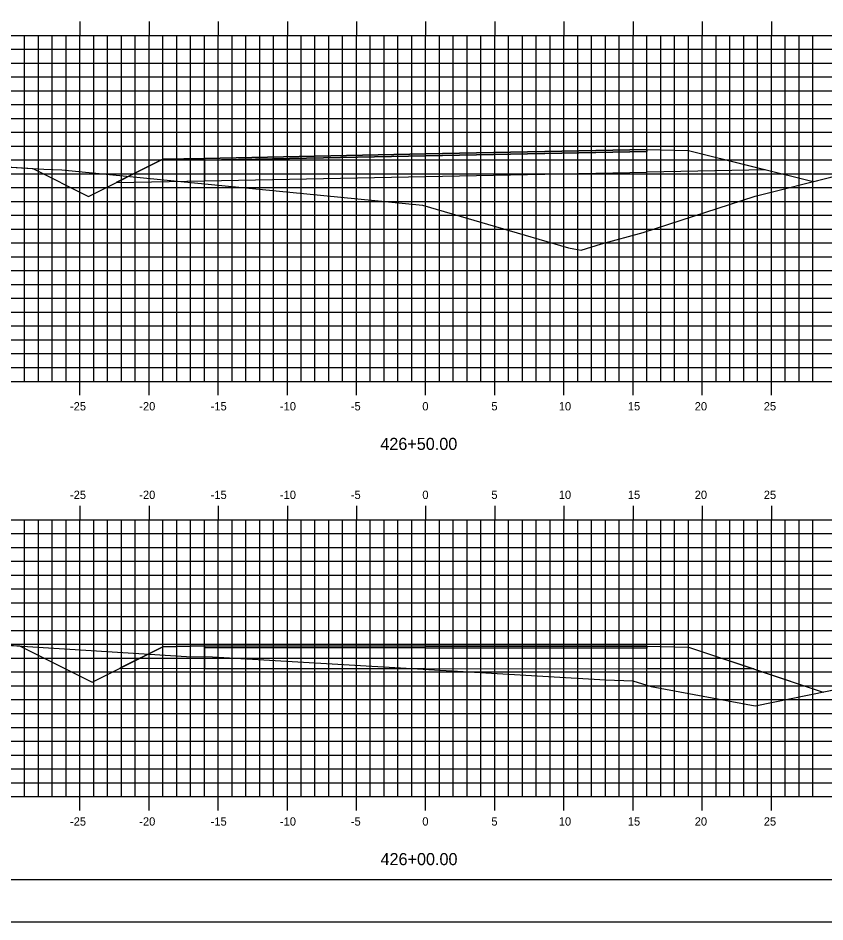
# Model space of a CAD drawing. Extents: x 1168600 to 1177589, y 610178 to 611246.
# Drawn here: x 1175155.9 to 1175214.3, y 610900.5 to 610965.8 of the extents above; entities that cross this region are included whole.
import ezdxf

# ---------------------------------------------------------------- set-up
doc = ezdxf.new("R2010")
doc.units = 0
for name, color, linetype in [('_Construction', 7, 'Continuous'), ('_Station Equation', 7, 'Continuous'), ('D_Roadway_Edge_TW', 7, 'Continuous'), ('D_Roadway_SubGrade', 7, 'Continuous'), ('D_Slope_Direction', 7, 'Continuous'), ('D_Text_Standard', 7, 'Continuous'), ('DIMENSIONS', 7, 'Continuous'), ('H_V ANNOTATION', 7, 'Continuous'), ('MAJOR', 7, 'Continuous'), ('MATCH LINES', 7, 'Continuous'), ('MINOR', 7, 'Continuous')]:
    doc.layers.add(name, color=color, linetype=linetype)

msp = doc.modelspace()

# ---------------------------------------------------------------- linework, layer by layer
at = {"layer": '_Construction'}
msp.add_line((1175110.393, 610903.596), (1175270.393, 610903.596), dxfattribs=at)
msp.add_lwpolyline([(1175102.3, 610900.537), (1175272.3, 610900.537), (1175272.3, 611010.537), (1175102.3, 611010.537)], close=True, dxfattribs=at)
at = {"layer": '_Station Equation'}
for points in [[(1175115.393, 610957.293), (1175124.66, 610956.919), (1175127.469, 610956.791), (1175128.067, 610956.777), (1175157.798, 610954.915), (1175159.085, 610954.877), (1175185.169, 610952.326), (1175195.709, 610949.245), (1175196.116, 610949.171), (1175196.641, 610949.077), (1175198.115, 610949.54), (1175201.126, 610950.358), (1175209.225, 610952.975), (1175214.965, 610954.415)], [(1175115.393, 610957.293), (1175124.662, 610956.919), (1175126.419, 610956.839), (1175127.469, 610956.791), (1175134.058, 610956.402), (1175156.94, 610954.969), (1175156.945, 610954.969), (1175156.995, 610954.966), (1175161.012, 610952.957), (1175166.393, 610955.648), (1175169.393, 610955.708), (1175185.393, 610956.023), (1175201.393, 610956.339), (1175204.393, 610956.279), (1175209.733, 610954.944), (1175213.41, 610954.025), (1175213.46, 610954.037), (1175214.964, 610954.414)], [(1175115.393, 610922.426), (1175128.353, 610921.977), (1175136.503, 610921.63), (1175137.795, 610921.615), (1175168.098, 610919.724), (1175169.976, 610919.697), (1175198.394, 610918.023), (1175200.383, 610917.96), (1175201.705, 610917.552), (1175209.223, 610916.14), (1175223.408, 610919.049)], [(1175144.292, 610921.209), (1175155.991, 610920.479), (1175156.041, 610920.476), (1175161.274, 610917.86), (1175166.393, 610920.419), (1175169.393, 610920.479), (1175185.393, 610920.465), (1175201.393, 610920.451), (1175204.393, 610920.391), (1175209.518, 610918.683), (1175214.128, 610917.146), (1175214.178, 610917.156), (1175214.182, 610917.157), (1175218.492, 610918.041)]]:
    msp.add_lwpolyline(points, dxfattribs=at)
at = {"layer": 'D_Roadway_Edge_TW'}
for points in [[(1175201.393, 610956.214), (1175201.393, 610956.339), (1175185.393, 610956.023), (1175169.393, 610955.708), (1175169.393, 610955.583), (1175185.393, 610955.898)], [(1175201.393, 610920.326), (1175201.393, 610920.451), (1175185.393, 610920.465), (1175169.393, 610920.479), (1175169.393, 610920.354), (1175185.393, 610920.34)]]:
    msp.add_lwpolyline(points, close=True, dxfattribs=at)
at = {"layer": 'D_Roadway_SubGrade'}
for points in [[(1175201.393, 610954.714), (1175201.393, 610956.214), (1175185.393, 610955.898), (1175169.393, 610955.583), (1175169.393, 610954.083), (1175185.393, 610954.398)], [(1175201.393, 610956.339), (1175204.393, 610956.279), (1175209.977, 610954.883), (1175201.393, 610954.714)], [(1175169.393, 610955.708), (1175166.393, 610955.648), (1175163.012, 610953.957), (1175169.393, 610954.083)], [(1175169.393, 610920.479), (1175166.393, 610920.419), (1175163.274, 610918.86), (1175169.393, 610918.854)], [(1175201.393, 610918.826), (1175201.393, 610920.326), (1175185.393, 610920.34), (1175169.393, 610920.354), (1175169.393, 610918.854), (1175185.393, 610918.84)], [(1175201.393, 610920.451), (1175204.393, 610920.391), (1175209.109, 610918.819), (1175201.393, 610918.826)]]:
    msp.add_lwpolyline(points, close=True, dxfattribs=at)
at = {"layer": 'D_Slope_Direction'}
for points in [[(1175204.393, 610956.279), (1175213.41, 610954.025)], [(1175204.393, 610920.391), (1175214.128, 610917.146)]]:
    msp.add_lwpolyline(points, dxfattribs=at)
at = {"layer": 'D_Text_Standard'}
for points in [[(1175156.995, 610954.966), (1175161.012, 610952.957), (1175166.393, 610955.648), (1175169.393, 610955.708), (1175185.393, 610956.023), (1175201.393, 610956.339), (1175204.393, 610956.279), (1175209.733, 610954.944), (1175213.41, 610954.025)], [(1175156.041, 610920.476), (1175161.274, 610917.86), (1175166.393, 610920.419), (1175169.393, 610920.479), (1175185.393, 610920.465), (1175201.393, 610920.451), (1175204.393, 610920.391), (1175209.518, 610918.683), (1175214.128, 610917.146)]]:
    msp.add_lwpolyline(points, dxfattribs=at)
at = {"layer": 'DIMENSIONS'}
for points in [[(1175201.393, 610956.214), (1175201.393, 610956.214), (1175185.393, 610955.898), (1175169.393, 610955.583), (1175169.393, 610955.583), (1175185.393, 610955.898)], [(1175201.393, 610920.326), (1175201.393, 610920.326), (1175185.393, 610920.34), (1175169.393, 610920.354), (1175169.393, 610920.354), (1175185.393, 610920.34)]]:
    msp.add_lwpolyline(points, close=True, dxfattribs=at)
for points in [[(1175201.393, 610956.214), (1175201.393, 610956.214)], [(1175201.393, 610956.214), (1175201.393, 610956.214)], [(1175169.393, 610955.583), (1175169.393, 610955.583)], [(1175169.393, 610955.583), (1175169.393, 610955.583)], [(1175169.393, 610920.354), (1175169.393, 610920.354)], [(1175169.393, 610920.354), (1175169.393, 610920.354)], [(1175201.393, 610920.326), (1175201.393, 610920.326)], [(1175201.393, 610920.326), (1175201.393, 610920.326)]]:
    msp.add_lwpolyline(points, dxfattribs=at)
at = {"layer": 'MAJOR'}
for p, q in [((1175160.393, 610965.598), (1175160.393, 610964.596)), ((1175165.393, 610965.598), (1175165.393, 610964.596)), ((1175170.393, 610965.598), (1175170.393, 610964.596)), ((1175175.393, 610965.598), (1175175.393, 610964.596)), ((1175180.393, 610965.598), (1175180.393, 610964.596)), ((1175185.393, 610965.598), (1175185.393, 610964.596)), ((1175190.393, 610965.598), (1175190.393, 610964.596)), ((1175195.393, 610965.598), (1175195.393, 610964.596)), ((1175200.393, 610965.598), (1175200.393, 610964.596)), ((1175205.393, 610965.598), (1175205.393, 610964.596)), ((1175210.393, 610965.598), (1175210.393, 610964.596)), ((1175115.393, 610964.596), (1175255.393, 610964.596)), ((1175115.393, 610964.596), (1175255.393, 610964.596)), ((1175160.393, 610939.596), (1175160.393, 610964.596)), ((1175165.393, 610939.596), (1175165.393, 610964.596)), ((1175170.393, 610939.596), (1175170.393, 610964.596)), ((1175175.393, 610939.596), (1175175.393, 610964.596)), ((1175180.393, 610939.596), (1175180.393, 610964.596)), ((1175185.393, 610939.596), (1175185.393, 610964.596)), ((1175190.393, 610939.596), (1175190.393, 610964.596)), ((1175195.393, 610939.596), (1175195.393, 610964.596)), ((1175200.393, 610939.596), (1175200.393, 610964.596)), ((1175205.393, 610939.596), (1175205.393, 610964.596)), ((1175210.393, 610939.596), (1175210.393, 610964.596)), ((1175115.393, 610959.596), (1175255.393, 610959.596)), ((1175115.393, 610954.596), (1175255.393, 610954.596)), ((1175115.393, 610949.596), (1175255.393, 610949.596)), ((1175115.393, 610944.596), (1175255.393, 610944.596)), ((1175115.393, 610939.596), (1175255.393, 610939.596)), ((1175115.393, 610939.596), (1175255.393, 610939.596)), ((1175160.393, 610938.594), (1175160.393, 610939.596)), ((1175165.393, 610938.594), (1175165.393, 610939.596)), ((1175170.393, 610938.594), (1175170.393, 610939.596)), ((1175175.393, 610938.594), (1175175.393, 610939.596)), ((1175180.393, 610938.594), (1175180.393, 610939.596)), ((1175185.393, 610938.594), (1175185.393, 610939.596)), ((1175190.393, 610938.594), (1175190.393, 610939.596)), ((1175195.393, 610938.594), (1175195.393, 610939.596)), ((1175200.393, 610938.594), (1175200.393, 610939.596)), ((1175205.393, 610938.594), (1175205.393, 610939.596)), ((1175210.393, 610938.594), (1175210.393, 610939.596)), ((1175160.393, 610930.598), (1175160.393, 610929.596)), ((1175165.393, 610930.598), (1175165.393, 610929.596)), ((1175170.393, 610930.598), (1175170.393, 610929.596)), ((1175175.393, 610930.598), (1175175.393, 610929.596)), ((1175180.393, 610930.598), (1175180.393, 610929.596)), ((1175185.393, 610930.598), (1175185.393, 610929.596)), ((1175190.393, 610930.598), (1175190.393, 610929.596)), ((1175195.393, 610930.598), (1175195.393, 610929.596)), ((1175200.393, 610930.598), (1175200.393, 610929.596)), ((1175205.393, 610930.598), (1175205.393, 610929.596)), ((1175210.393, 610930.598), (1175210.393, 610929.596)), ((1175115.393, 610929.596), (1175255.393, 610929.596)), ((1175115.393, 610929.596), (1175255.393, 610929.596)), ((1175160.393, 610909.596), (1175160.393, 610929.596)), ((1175165.393, 610909.596), (1175165.393, 610929.596)), ((1175170.393, 610909.596), (1175170.393, 610929.596)), ((1175175.393, 610909.596), (1175175.393, 610929.596)), ((1175180.393, 610909.596), (1175180.393, 610929.596)), ((1175185.393, 610909.596), (1175185.393, 610929.596)), ((1175190.393, 610909.596), (1175190.393, 610929.596)), ((1175195.393, 610909.596), (1175195.393, 610929.596)), ((1175200.393, 610909.596), (1175200.393, 610929.596)), ((1175205.393, 610909.596), (1175205.393, 610929.596)), ((1175210.393, 610909.596), (1175210.393, 610929.596)), ((1175115.393, 610924.596), (1175255.393, 610924.596)), ((1175115.393, 610919.596), (1175255.393, 610919.596)), ((1175115.393, 610914.596), (1175255.393, 610914.596)), ((1175115.393, 610909.596), (1175255.393, 610909.596)), ((1175115.393, 610909.596), (1175255.393, 610909.596)), ((1175160.393, 610908.594), (1175160.393, 610909.596)), ((1175165.393, 610908.594), (1175165.393, 610909.596)), ((1175170.393, 610908.594), (1175170.393, 610909.596)), ((1175175.393, 610908.594), (1175175.393, 610909.596)), ((1175180.393, 610908.594), (1175180.393, 610909.596)), ((1175185.393, 610908.594), (1175185.393, 610909.596)), ((1175190.393, 610908.594), (1175190.393, 610909.596)), ((1175195.393, 610908.594), (1175195.393, 610909.596)), ((1175200.393, 610908.594), (1175200.393, 610909.596)), ((1175205.393, 610908.594), (1175205.393, 610909.596)), ((1175210.393, 610908.594), (1175210.393, 610909.596))]:
    msp.add_line(p, q, dxfattribs=at)
at = {"layer": 'MATCH LINES'}
for points in [[(1175201.393, 610956.339), (1175201.393, 610956.214)], [(1175169.393, 610955.708), (1175169.393, 610955.583)], [(1175169.393, 610920.479), (1175169.393, 610920.354)], [(1175201.393, 610920.451), (1175201.393, 610920.326)]]:
    msp.add_lwpolyline(points, dxfattribs=at)
at = {"layer": 'MINOR'}
for p, q in [((1175156.393, 610939.596), (1175156.393, 610964.596)), ((1175157.393, 610939.596), (1175157.393, 610964.596)), ((1175158.393, 610939.596), (1175158.393, 610964.596)), ((1175159.393, 610939.596), (1175159.393, 610964.596)), ((1175161.393, 610939.596), (1175161.393, 610964.596)), ((1175162.393, 610939.596), (1175162.393, 610964.596)), ((1175163.393, 610939.596), (1175163.393, 610964.596)), ((1175164.393, 610939.596), (1175164.393, 610964.596)), ((1175166.393, 610939.596), (1175166.393, 610964.596)), ((1175167.393, 610939.596), (1175167.393, 610964.596)), ((1175168.393, 610939.596), (1175168.393, 610964.596)), ((1175169.393, 610939.596), (1175169.393, 610964.596)), ((1175171.393, 610939.596), (1175171.393, 610964.596)), ((1175172.393, 610939.596), (1175172.393, 610964.596)), ((1175173.393, 610939.596), (1175173.393, 610964.596)), ((1175174.393, 610939.596), (1175174.393, 610964.596)), ((1175176.393, 610939.596), (1175176.393, 610964.596)), ((1175177.393, 610939.596), (1175177.393, 610964.596)), ((1175178.393, 610939.596), (1175178.393, 610964.596)), ((1175179.393, 610939.596), (1175179.393, 610964.596)), ((1175181.393, 610939.596), (1175181.393, 610964.596)), ((1175182.393, 610939.596), (1175182.393, 610964.596)), ((1175183.393, 610939.596), (1175183.393, 610964.596)), ((1175184.393, 610939.596), (1175184.393, 610964.596)), ((1175186.393, 610939.596), (1175186.393, 610964.596)), ((1175187.393, 610939.596), (1175187.393, 610964.596)), ((1175188.393, 610939.596), (1175188.393, 610964.596)), ((1175189.393, 610939.596), (1175189.393, 610964.596)), ((1175191.393, 610939.596), (1175191.393, 610964.596)), ((1175192.393, 610939.596), (1175192.393, 610964.596)), ((1175193.393, 610939.596), (1175193.393, 610964.596)), ((1175194.393, 610939.596), (1175194.393, 610964.596)), ((1175196.393, 610939.596), (1175196.393, 610964.596)), ((1175197.393, 610939.596), (1175197.393, 610964.596)), ((1175198.393, 610939.596), (1175198.393, 610964.596)), ((1175199.393, 610939.596), (1175199.393, 610964.596)), ((1175201.393, 610939.596), (1175201.393, 610964.596)), ((1175202.393, 610939.596), (1175202.393, 610964.596)), ((1175203.393, 610939.596), (1175203.393, 610964.596)), ((1175204.393, 610939.596), (1175204.393, 610964.596)), ((1175206.393, 610939.596), (1175206.393, 610964.596)), ((1175207.393, 610939.596), (1175207.393, 610964.596)), ((1175208.393, 610939.596), (1175208.393, 610964.596)), ((1175209.393, 610939.596), (1175209.393, 610964.596)), ((1175211.393, 610939.596), (1175211.393, 610964.596)), ((1175212.393, 610939.596), (1175212.393, 610964.596)), ((1175213.393, 610939.596), (1175213.393, 610964.596)), ((1175115.393, 610963.596), (1175255.393, 610963.596)), ((1175115.393, 610962.596), (1175255.393, 610962.596)), ((1175115.393, 610961.596), (1175255.393, 610961.596)), ((1175115.393, 610960.596), (1175255.393, 610960.596)), ((1175115.393, 610958.596), (1175255.393, 610958.596)), ((1175115.393, 610957.596), (1175255.393, 610957.596)), ((1175115.393, 610956.596), (1175255.393, 610956.596)), ((1175115.393, 610955.596), (1175255.393, 610955.596)), ((1175115.393, 610953.596), (1175255.393, 610953.596)), ((1175115.393, 610952.596), (1175255.393, 610952.596)), ((1175115.393, 610951.596), (1175255.393, 610951.596)), ((1175115.393, 610950.596), (1175255.393, 610950.596)), ((1175115.393, 610948.596), (1175255.393, 610948.596)), ((1175115.393, 610947.596), (1175255.393, 610947.596)), ((1175115.393, 610946.596), (1175255.393, 610946.596)), ((1175115.393, 610945.596), (1175255.393, 610945.596)), ((1175115.393, 610943.596), (1175255.393, 610943.596)), ((1175115.393, 610942.596), (1175255.393, 610942.596)), ((1175115.393, 610941.596), (1175255.393, 610941.596)), ((1175115.393, 610940.596), (1175255.393, 610940.596)), ((1175156.393, 610909.596), (1175156.393, 610929.596)), ((1175157.393, 610909.596), (1175157.393, 610929.596)), ((1175158.393, 610909.596), (1175158.393, 610929.596)), ((1175159.393, 610909.596), (1175159.393, 610929.596)), ((1175161.393, 610909.596), (1175161.393, 610929.596)), ((1175162.393, 610909.596), (1175162.393, 610929.596)), ((1175163.393, 610909.596), (1175163.393, 610929.596)), ((1175164.393, 610909.596), (1175164.393, 610929.596)), ((1175166.393, 610909.596), (1175166.393, 610929.596)), ((1175167.393, 610909.596), (1175167.393, 610929.596)), ((1175168.393, 610909.596), (1175168.393, 610929.596)), ((1175169.393, 610909.596), (1175169.393, 610929.596)), ((1175171.393, 610909.596), (1175171.393, 610929.596)), ((1175172.393, 610909.596), (1175172.393, 610929.596)), ((1175173.393, 610909.596), (1175173.393, 610929.596)), ((1175174.393, 610909.596), (1175174.393, 610929.596)), ((1175176.393, 610909.596), (1175176.393, 610929.596)), ((1175177.393, 610909.596), (1175177.393, 610929.596)), ((1175178.393, 610909.596), (1175178.393, 610929.596)), ((1175179.393, 610909.596), (1175179.393, 610929.596)), ((1175181.393, 610909.596), (1175181.393, 610929.596)), ((1175182.393, 610909.596), (1175182.393, 610929.596)), ((1175183.393, 610909.596), (1175183.393, 610929.596)), ((1175184.393, 610909.596), (1175184.393, 610929.596)), ((1175186.393, 610909.596), (1175186.393, 610929.596)), ((1175187.393, 610909.596), (1175187.393, 610929.596)), ((1175188.393, 610909.596), (1175188.393, 610929.596)), ((1175189.393, 610909.596), (1175189.393, 610929.596)), ((1175191.393, 610909.596), (1175191.393, 610929.596)), ((1175192.393, 610909.596), (1175192.393, 610929.596)), ((1175193.393, 610909.596), (1175193.393, 610929.596)), ((1175194.393, 610909.596), (1175194.393, 610929.596)), ((1175196.393, 610909.596), (1175196.393, 610929.596)), ((1175197.393, 610909.596), (1175197.393, 610929.596)), ((1175198.393, 610909.596), (1175198.393, 610929.596)), ((1175199.393, 610909.596), (1175199.393, 610929.596)), ((1175201.393, 610909.596), (1175201.393, 610929.596)), ((1175202.393, 610909.596), (1175202.393, 610929.596)), ((1175203.393, 610909.596), (1175203.393, 610929.596)), ((1175204.393, 610909.596), (1175204.393, 610929.596)), ((1175206.393, 610909.596), (1175206.393, 610929.596)), ((1175207.393, 610909.596), (1175207.393, 610929.596)), ((1175208.393, 610909.596), (1175208.393, 610929.596)), ((1175209.393, 610909.596), (1175209.393, 610929.596)), ((1175211.393, 610909.596), (1175211.393, 610929.596)), ((1175212.393, 610909.596), (1175212.393, 610929.596)), ((1175213.393, 610909.596), (1175213.393, 610929.596)), ((1175115.393, 610928.596), (1175255.393, 610928.596)), ((1175115.393, 610927.596), (1175255.393, 610927.596)), ((1175115.393, 610926.596), (1175255.393, 610926.596)), ((1175115.393, 610925.596), (1175255.393, 610925.596)), ((1175115.393, 610923.596), (1175255.393, 610923.596)), ((1175115.393, 610922.596), (1175255.393, 610922.596)), ((1175115.393, 610921.596), (1175255.393, 610921.596)), ((1175115.393, 610920.596), (1175255.393, 610920.596)), ((1175115.393, 610918.596), (1175255.393, 610918.596)), ((1175115.393, 610917.596), (1175255.393, 610917.596)), ((1175115.393, 610916.596), (1175255.393, 610916.596)), ((1175115.393, 610915.596), (1175255.393, 610915.596)), ((1175115.393, 610913.596), (1175255.393, 610913.596)), ((1175115.393, 610912.596), (1175255.393, 610912.596)), ((1175115.393, 610911.596), (1175255.393, 610911.596)), ((1175115.393, 610910.596), (1175255.393, 610910.596))]:
    msp.add_line(p, q, dxfattribs=at)

# ---------------------------------------------------------------- texts
at = {"layer": 'H_V ANNOTATION'}
for s, height, p in [('-25', 0.6, (1175159.679, 610937.496)), ('-20', 0.6, (1175164.687, 610937.496)), ('-15', 0.6, (1175169.85, 610937.496)), ('-10', 0.6, (1175174.858, 610937.496)), ('-5', 0.6, (1175179.984, 610937.496)), ('0', 0.6, (1175185.152, 610937.496)), ('5', 0.6, (1175190.144, 610937.496)), ('10', 0.6, (1175195.019, 610937.496)), ('15', 0.6, (1175200.011, 610937.496)), ('20', 0.6, (1175204.847, 610937.496)), ('25', 0.6, (1175209.839, 610937.496)), ('426+50.00', 0.875, (1175182.116, 610934.639)), ('-25', 0.6, (1175159.679, 610931.096)), ('-20', 0.6, (1175164.687, 610931.096)), ('-15', 0.6, (1175169.85, 610931.096)), ('-10', 0.6, (1175174.858, 610931.096)), ('-5', 0.6, (1175179.984, 610931.096)), ('0', 0.6, (1175185.152, 610931.096)), ('5', 0.6, (1175190.144, 610931.096)), ('10', 0.6, (1175195.019, 610931.096)), ('15', 0.6, (1175200.011, 610931.096)), ('20', 0.6, (1175204.847, 610931.096)), ('25', 0.6, (1175209.839, 610931.096)), ('-25', 0.6, (1175159.679, 610907.496)), ('-20', 0.6, (1175164.687, 610907.496)), ('-15', 0.6, (1175169.85, 610907.496)), ('-10', 0.6, (1175174.858, 610907.496)), ('-5', 0.6, (1175179.984, 610907.496)), ('0', 0.6, (1175185.152, 610907.496)), ('5', 0.6, (1175190.144, 610907.496)), ('10', 0.6, (1175195.019, 610907.496)), ('15', 0.6, (1175200.011, 610907.496)), ('20', 0.6, (1175204.847, 610907.496)), ('25', 0.6, (1175209.839, 610907.496)), ('426+00.00', 0.875, (1175182.132, 610904.639))]:
    msp.add_text(s, height=height, dxfattribs=at).set_placement(p)

doc.saveas('drawing.dxf')
